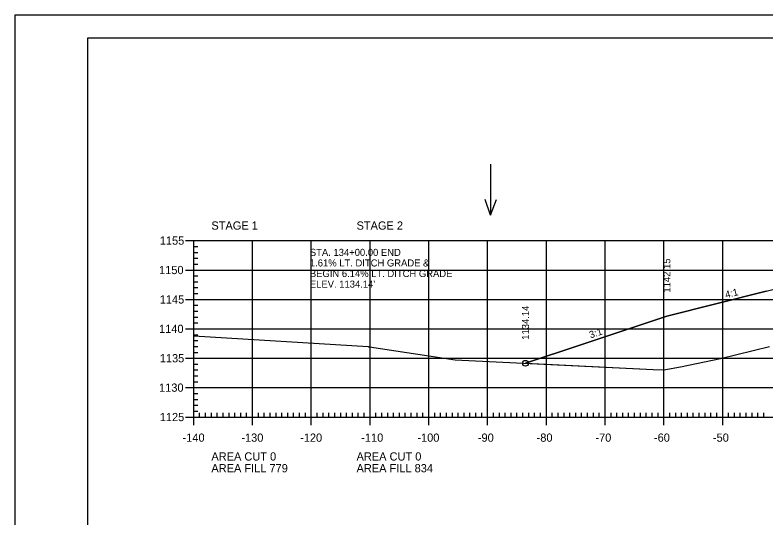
# Model space of a CAD drawing. Extents: x 1322838 to 1324533, y 339903 to 351025.
# Drawn here: x 1323533.3 to 1323660.9, y 342164.3 to 342249.8 of the extents above; entities that cross this region are included whole.
import ezdxf

# ---------------------------------------------------------------- set-up
doc = ezdxf.new("R2010")
doc.units = 0
for name, color, linetype in [('R_Axis', 7, 'Continuous'), ('R_Axis Annot', 7, 'Continuous'), ('R_Border', 7, 'Continuous'), ('R_Drive', 7, 'Continuous'), ('R_Exist Surface', 7, 'Continuous'), ('R_Fin Surface', 7, 'Continuous'), ('R_Fin Surface Annot', 7, 'Continuous'), ('R_Grid', 7, 'Continuous'), ('R_No Plot', 7, 'Continuous'), ('R_Water Annot', 7, 'Continuous')]:
    doc.layers.add(name, color=color, linetype=linetype)

msp = doc.modelspace()

# ---------------------------------------------------------------- linework, layer by layer
at = {"layer": 'R_Axis'}
for p, q in [((1323562.32, 342211.48), (1323565.12, 342211.48)), ((1323563.72, 342181.48), (1323563.72, 342211.48)), ((1323563.72, 342210.48), (1323564.42, 342210.48)), ((1323563.72, 342209.48), (1323564.42, 342209.48)), ((1323563.72, 342208.48), (1323564.42, 342208.48)), ((1323563.72, 342207.48), (1323564.42, 342207.48)), ((1323562.32, 342206.48), (1323565.12, 342206.48)), ((1323563.72, 342205.48), (1323564.42, 342205.48)), ((1323563.72, 342204.48), (1323564.42, 342204.48)), ((1323563.72, 342203.48), (1323564.42, 342203.48)), ((1323563.72, 342202.48), (1323564.42, 342202.48)), ((1323562.32, 342201.48), (1323565.12, 342201.48)), ((1323563.72, 342200.48), (1323564.42, 342200.48)), ((1323563.72, 342199.48), (1323564.42, 342199.48)), ((1323563.72, 342198.48), (1323564.42, 342198.48)), ((1323563.72, 342197.48), (1323564.42, 342197.48)), ((1323562.32, 342196.48), (1323565.12, 342196.48)), ((1323563.72, 342195.48), (1323564.42, 342195.48)), ((1323563.72, 342194.48), (1323564.42, 342194.48)), ((1323563.72, 342193.48), (1323564.42, 342193.48)), ((1323563.72, 342192.48), (1323564.42, 342192.48)), ((1323562.32, 342191.48), (1323565.12, 342191.48)), ((1323563.72, 342190.48), (1323564.42, 342190.48)), ((1323563.72, 342189.48), (1323564.42, 342189.48)), ((1323563.72, 342188.48), (1323564.42, 342188.48)), ((1323563.72, 342187.48), (1323564.42, 342187.48)), ((1323562.32, 342186.48), (1323565.12, 342186.48)), ((1323563.72, 342185.48), (1323564.42, 342185.48)), ((1323563.72, 342184.48), (1323564.42, 342184.48)), ((1323563.72, 342183.48), (1323564.42, 342183.48)), ((1323563.72, 342180.08), (1323563.72, 342182.88)), ((1323563.72, 342182.48), (1323564.42, 342182.48)), ((1323564.72, 342181.48), (1323564.72, 342182.18)), ((1323565.72, 342181.48), (1323565.72, 342182.18)), ((1323566.72, 342181.48), (1323566.72, 342182.18)), ((1323567.72, 342181.48), (1323567.72, 342182.18)), ((1323568.72, 342181.48), (1323568.72, 342182.18)), ((1323569.72, 342181.48), (1323569.72, 342182.18)), ((1323570.72, 342181.48), (1323570.72, 342182.18)), ((1323571.72, 342181.48), (1323571.72, 342182.18)), ((1323572.72, 342181.48), (1323572.72, 342182.18)), ((1323573.72, 342180.08), (1323573.72, 342182.88)), ((1323574.72, 342181.48), (1323574.72, 342182.18)), ((1323575.72, 342181.48), (1323575.72, 342182.18)), ((1323576.72, 342181.48), (1323576.72, 342182.18)), ((1323577.72, 342181.48), (1323577.72, 342182.18)), ((1323578.72, 342181.48), (1323578.72, 342182.18)), ((1323579.72, 342181.48), (1323579.72, 342182.18)), ((1323580.72, 342181.48), (1323580.72, 342182.18)), ((1323581.72, 342181.48), (1323581.72, 342182.18)), ((1323582.72, 342181.48), (1323582.72, 342182.18)), ((1323583.72, 342180.08), (1323583.72, 342182.88)), ((1323584.72, 342181.48), (1323584.72, 342182.18)), ((1323585.72, 342181.48), (1323585.72, 342182.18)), ((1323586.72, 342181.48), (1323586.72, 342182.18)), ((1323587.72, 342181.48), (1323587.72, 342182.18)), ((1323588.72, 342181.48), (1323588.72, 342182.18)), ((1323589.72, 342181.48), (1323589.72, 342182.18)), ((1323590.72, 342181.48), (1323590.72, 342182.18)), ((1323591.72, 342181.48), (1323591.72, 342182.18)), ((1323592.72, 342181.48), (1323592.72, 342182.18)), ((1323593.72, 342180.08), (1323593.72, 342182.88)), ((1323594.72, 342181.48), (1323594.72, 342182.18)), ((1323595.72, 342181.48), (1323595.72, 342182.18)), ((1323596.72, 342181.48), (1323596.72, 342182.18)), ((1323597.72, 342181.48), (1323597.72, 342182.18)), ((1323598.72, 342181.48), (1323598.72, 342182.18)), ((1323599.72, 342181.48), (1323599.72, 342182.18)), ((1323600.72, 342181.48), (1323600.72, 342182.18)), ((1323601.72, 342181.48), (1323601.72, 342182.18)), ((1323602.72, 342181.48), (1323602.72, 342182.18)), ((1323603.72, 342180.08), (1323603.72, 342182.88)), ((1323604.72, 342181.48), (1323604.72, 342182.18)), ((1323605.72, 342181.48), (1323605.72, 342182.18)), ((1323606.72, 342181.48), (1323606.72, 342182.18)), ((1323607.72, 342181.48), (1323607.72, 342182.18)), ((1323608.72, 342181.48), (1323608.72, 342182.18)), ((1323609.72, 342181.48), (1323609.72, 342182.18)), ((1323610.72, 342181.48), (1323610.72, 342182.18)), ((1323611.72, 342181.48), (1323611.72, 342182.18)), ((1323612.72, 342181.48), (1323612.72, 342182.18)), ((1323613.72, 342180.08), (1323613.72, 342182.88)), ((1323614.72, 342181.48), (1323614.72, 342182.18)), ((1323615.72, 342181.48), (1323615.72, 342182.18)), ((1323616.72, 342181.48), (1323616.72, 342182.18)), ((1323617.72, 342181.48), (1323617.72, 342182.18)), ((1323618.72, 342181.48), (1323618.72, 342182.18)), ((1323619.72, 342181.48), (1323619.72, 342182.18)), ((1323620.72, 342181.48), (1323620.72, 342182.18)), ((1323621.72, 342181.48), (1323621.72, 342182.18)), ((1323622.72, 342181.48), (1323622.72, 342182.18)), ((1323623.72, 342180.08), (1323623.72, 342182.88)), ((1323624.72, 342181.48), (1323624.72, 342182.18)), ((1323625.72, 342181.48), (1323625.72, 342182.18)), ((1323626.72, 342181.48), (1323626.72, 342182.18)), ((1323627.72, 342181.48), (1323627.72, 342182.18)), ((1323628.72, 342181.48), (1323628.72, 342182.18)), ((1323629.72, 342181.48), (1323629.72, 342182.18)), ((1323630.72, 342181.48), (1323630.72, 342182.18)), ((1323631.72, 342181.48), (1323631.72, 342182.18)), ((1323632.72, 342181.48), (1323632.72, 342182.18)), ((1323633.72, 342180.08), (1323633.72, 342182.88)), ((1323634.72, 342181.48), (1323634.72, 342182.18)), ((1323635.72, 342181.48), (1323635.72, 342182.18)), ((1323636.72, 342181.48), (1323636.72, 342182.18)), ((1323637.72, 342181.48), (1323637.72, 342182.18)), ((1323638.72, 342181.48), (1323638.72, 342182.18)), ((1323639.72, 342181.48), (1323639.72, 342182.18)), ((1323640.72, 342181.48), (1323640.72, 342182.18)), ((1323641.72, 342181.48), (1323641.72, 342182.18)), ((1323642.72, 342181.48), (1323642.72, 342182.18)), ((1323643.72, 342180.08), (1323643.72, 342182.88)), ((1323644.72, 342181.48), (1323644.72, 342182.18)), ((1323645.72, 342181.48), (1323645.72, 342182.18)), ((1323646.72, 342181.48), (1323646.72, 342182.18)), ((1323647.72, 342181.48), (1323647.72, 342182.18)), ((1323648.72, 342181.48), (1323648.72, 342182.18)), ((1323649.72, 342181.48), (1323649.72, 342182.18)), ((1323650.72, 342181.48), (1323650.72, 342182.18)), ((1323651.72, 342181.48), (1323651.72, 342182.18)), ((1323652.72, 342181.48), (1323652.72, 342182.18)), ((1323653.72, 342180.08), (1323653.72, 342182.88)), ((1323654.72, 342181.48), (1323654.72, 342182.18)), ((1323655.72, 342181.48), (1323655.72, 342182.18)), ((1323656.72, 342181.48), (1323656.72, 342182.18)), ((1323657.72, 342181.48), (1323657.72, 342182.18)), ((1323658.72, 342181.48), (1323658.72, 342182.18)), ((1323659.72, 342181.48), (1323659.72, 342182.18)), ((1323660.72, 342181.48), (1323660.72, 342182.18)), ((1323562.32, 342181.48), (1323565.12, 342181.48)), ((1323563.72, 342181.48), (1323843.72, 342181.48))]:
    msp.add_line(p, q, dxfattribs=at)
at = {"layer": 'R_Border'}
for p, q in [((1323545.72, 342245.94), (1323861.9, 342245.94)), ((1323545.72, 342040.48), (1323545.72, 342245.94))]:
    msp.add_line(p, q, dxfattribs=at)
at = {"layer": 'R_Exist Surface'}
msp.add_lwpolyline([(1323563.72, 342195.3), (1323593.4, 342193.45), (1323593.46, 342193.43), (1323593.64, 342193.41), (1323608.21, 342191.21), (1323641.88, 342189.54), (1323643.7, 342189.52), (1323646.55, 342189.99), (1323653.35, 342191.44), (1323661.69, 342193.5)], dxfattribs=at)
at = {"layer": 'R_Fin Surface'}
msp.add_lwpolyline([(1323620.16, 342190.62), (1323629.56, 342193.75), (1323644.21, 342198.64), (1323661.12, 342202.86), (1323661.12, 342202.86), (1323666.22, 342204.14), (1323671.84, 342204.36), (1323672.22, 342204.38), (1323672.47, 342204.38), (1323674.22, 342204.42), (1323703.72, 342205.01), (1323733.21, 342204.42), (1323733.22, 342204.42), (1323734.68, 342204.39), (1323735.22, 342204.38), (1323737.36, 342204.29), (1323741.22, 342204.14), (1323746.31, 342202.86), (1323763.21, 342198.64), (1323763.22, 342198.64), (1323793.29, 342188.61), (1323793.29, 342188.61), (1323795.28, 342189.28)], dxfattribs=at)
at = {"layer": 'R_Grid'}
for p, q in [((1323563.72, 342211.48), (1323843.72, 342211.48)), ((1323563.72, 342181.48), (1323563.72, 342211.48)), ((1323573.72, 342181.48), (1323573.72, 342211.48)), ((1323583.72, 342181.48), (1323583.72, 342211.48)), ((1323593.72, 342181.48), (1323593.72, 342211.48)), ((1323603.72, 342181.48), (1323603.72, 342211.48)), ((1323613.72, 342181.48), (1323613.72, 342211.48)), ((1323623.72, 342181.48), (1323623.72, 342211.48)), ((1323633.72, 342181.48), (1323633.72, 342211.48)), ((1323643.72, 342181.48), (1323643.72, 342211.48)), ((1323653.72, 342181.48), (1323653.72, 342211.48)), ((1323563.72, 342206.48), (1323843.72, 342206.48)), ((1323563.72, 342201.48), (1323843.72, 342201.48)), ((1323563.72, 342196.48), (1323843.72, 342196.48)), ((1323563.72, 342191.48), (1323843.72, 342191.48)), ((1323563.72, 342186.48), (1323843.72, 342186.48)), ((1323563.72, 342181.48), (1323843.72, 342181.48))]:
    msp.add_line(p, q, dxfattribs=at)
at = {"layer": 'R_No Plot'}
msp.add_line((1323533.31, 342249.84), (1323866.65, 342249.84), dxfattribs=at)
for points in [[(1323533.31, 342249.84), (1323866.65, 342249.84), (1323866.65, 342036.5), (1323533.31, 342036.5)], [(1323779.64, 342245.94), (1323799.26, 342245.94), (1323799.26, 342236.06), (1323815.37, 342236.06), (1323838.57, 342236.06), (1323838.57, 342203.39), (1323861.77, 342203.39), (1323861.9, 342040.48), (1323545.72, 342040.48), (1323545.72, 342245.94)]]:
    msp.add_lwpolyline(points, close=True, dxfattribs=at)
msp.add_lwpolyline([(1323661.12, 342202.86), (1323644.21, 342198.64), (1323629.56, 342193.75), (1323620.16, 342190.62), (1323641.88, 342189.54), (1323643.7, 342189.52), (1323646.55, 342189.99), (1323653.35, 342191.44), (1323661.69, 342193.5)], dxfattribs=at)
msp.add_circle((1323620.16, 342190.62), 0.5, dxfattribs=at)
msp.add_circle((1323620.16, 342190.62), 0.5, dxfattribs=at)
at = {"layer": 'R_Water Annot'}
for p, q in [((1323614.24, 342224.49), (1323614.24, 342215.8)), ((1323614.24, 342215.8), (1323613.28, 342218.46)), ((1323614.24, 342215.8), (1323615.21, 342218.46))]:
    msp.add_line(p, q, dxfattribs=at)

# ---------------------------------------------------------------- texts
at = {"layer": 'R_Axis Annot'}
for s, p in [('STAGE 1', (1323566.72, 342213.34)), ('STAGE 2', (1323591.42, 342213.34)), ('1155', (1323557.94, 342210.78)), ('1150', (1323557.82, 342205.78)), ('1145', (1323557.94, 342200.78)), ('1140', (1323557.82, 342195.78)), ('1135', (1323557.94, 342190.78)), ('1130', (1323557.82, 342185.78)), ('1125', (1323557.94, 342180.78)), ('-140', (1323561.82, 342177.28)), ('-130', (1323571.82, 342177.28)), ('-120', (1323581.82, 342177.28)), ('-110', (1323592.22, 342177.28)), ('-100', (1323601.77, 342177.28)), ('-90', (1323612.06, 342177.28)), ('-80', (1323622.06, 342177.28)), ('-70', (1323632.06, 342177.28)), ('-60', (1323642.02, 342177.28)), ('-50', (1323652.06, 342177.28)), ('AREA CUT 0', (1323566.72, 342174.08)), ('AREA CUT 0', (1323591.42, 342174.08)), ('AREA FILL 779', (1323566.72, 342172.08)), ('AREA FILL 834', (1323591.42, 342172.08))]:
    msp.add_text(s, height=1.4, dxfattribs=at).set_placement(p)
at = {"layer": 'R_Drive'}
for s, p in [('STA. 134+00.00 END ', (1323583.48, 342208.88)), ('1.61% LT. DITCH GRADE &', (1323583.48, 342207.08)), ('BEGIN 6.14% LT. DITCH GRADE', (1323583.48, 342205.28)), ("ELEV. 1134.14'", (1323583.48, 342203.48))]:
    msp.add_text(s, height=1.2, dxfattribs=at).set_placement(p)
at = {"layer": 'R_Fin Surface Annot'}
for s, rotation, p in [('1142.15', 90, (1323644.81, 342202.64)), ('4:1', 14.0362, (1323654.29, 342201.67)), ('1134.14', 90, (1323620.76, 342194.62)), ('1134.14', 90, (1323620.76, 342194.62)), ('3:1', 18.4363, (1323631.24, 342194.84))]:
    msp.add_text(s, height=1.2, rotation=rotation, dxfattribs=at).set_placement(p)

doc.saveas('drawing.dxf')
